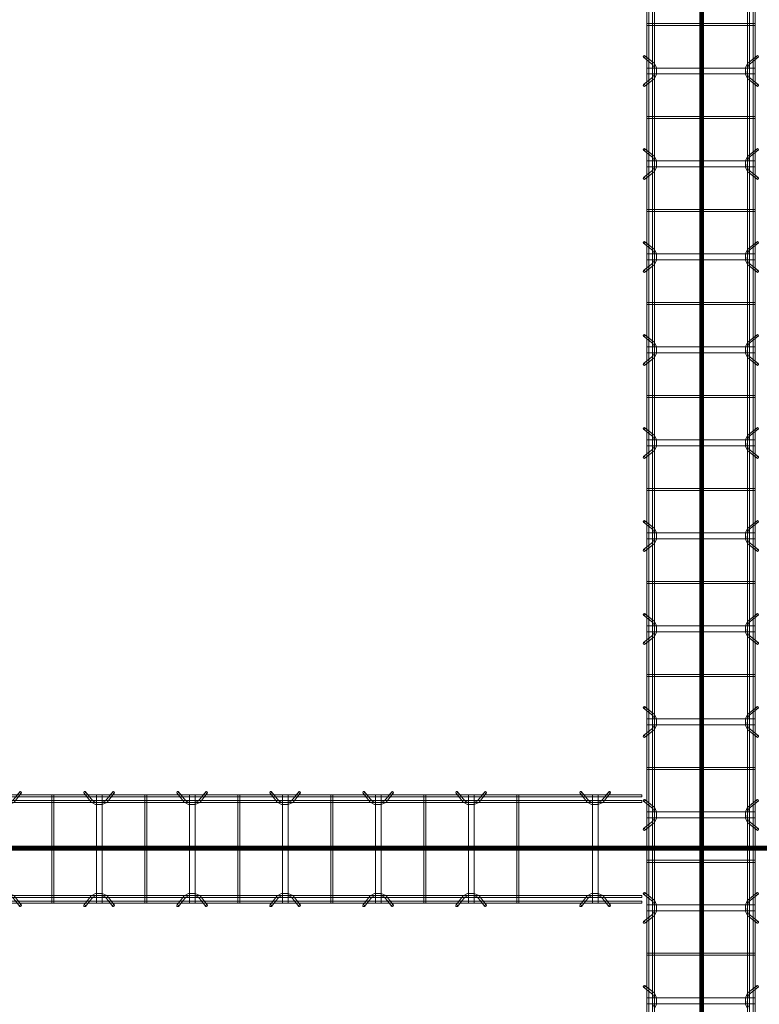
# Model space of a CAD drawing. Header units: inches. Extents: x -4136 to 1945, y -6639 to 12387.
# Tile 534 of 656: x -2425 to -2329, y 11827 to 11954. Entities that reach past the tile are written whole.
import ezdxf

# ---------------------------------------------------------------- set-up
doc = ezdxf.new("R2010")
doc.units = ezdxf.units.IN
doc.header["$MEASUREMENT"] = 0
doc.linetypes.add('Línea de rejilla', pattern=[0.875, 0.5, -0.125, 0.125, -0.125])
for name, color, linetype, lineweight in [('A-GENM', 7, 'Continuous', 9), ('S-BEAM', 7, 'Continuous', 9), ('S-GRID', 7, 'Continuous', 9)]:
    doc.layers.add(name, color=color, linetype=linetype, lineweight=lineweight)

# ---------------------------------------------------------------- blocks, each defined once
blk = doc.blocks.new('Dowel bar assembly - Dowel bar assembly-669756-SLAB ON GROUND JOINTS')
at = {"layer": 'S-BEAM', "color": 253, "true_color": 0xaaaaaa}
for p, q in [((2175, 1.98), (0, 1.98)), ((0, 1.72), (2175, 1.72)), ((1925.62, 1.99), (1925.62, -12.01)), ((1926.38, 1.99), (1925.62, 1.99)), ((1925.62, 1.99), (1926.38, 1.99)), ((1926.38, -12.01), (1926.38, 1.99)), ((1927.76, 2.39), (1926.81, 1.19)), ((1927.01, 1.03), (1927.96, 2.23)), ((1931.87, 1.99), (1931.87, -12.01)), ((1932.13, 1.99), (1931.87, 1.99)), ((1931.87, 1.99), (1932.13, 1.99)), ((1932.13, -12.01), (1932.13, 1.99)), ((1936.02, 2.23), (1936.97, 1.03)), ((1937.18, 1.19), (1936.23, 2.39)), ((1937.62, 1.99), (1937.62, -12.01)), ((1938.38, 1.99), (1937.62, 1.99)), ((1937.62, 1.99), (1938.38, 1.99)), ((1938.38, -12.01), (1938.38, 1.99)), ((1939.76, 2.39), (1938.81, 1.19)), ((1939.01, 1.03), (1939.96, 2.23)), ((1943.87, 1.99), (1943.87, -12.01)), ((1944.13, 1.99), (1943.87, 1.99)), ((1943.87, 1.99), (1944.13, 1.99)), ((1944.13, -12.01), (1944.13, 1.99)), ((1948.02, 2.23), (1948.97, 1.03)), ((1949.18, 1.19), (1948.23, 2.39)), ((1949.62, 1.99), (1949.62, -12.01)), ((1950.38, 1.99), (1949.62, 1.99)), ((1949.62, 1.99), (1950.38, 1.99)), ((1950.38, -12.01), (1950.38, 1.99)), ((1951.76, 2.39), (1950.81, 1.19)), ((1951.01, 1.03), (1951.96, 2.23)), ((1955.87, 1.99), (1955.87, -12.01)), ((1956.13, 1.99), (1955.87, 1.99)), ((1955.87, 1.99), (1956.13, 1.99)), ((1956.13, -12.01), (1956.13, 1.99)), ((1960.02, 2.23), (1960.97, 1.03)), ((1961.18, 1.19), (1960.23, 2.39)), ((1961.62, 1.99), (1961.62, -12.01)), ((1962.38, 1.99), (1961.62, 1.99)), ((1961.62, 1.99), (1962.38, 1.99)), ((1962.38, -12.01), (1962.38, 1.99)), ((1963.76, 2.39), (1962.81, 1.19)), ((1963.01, 1.03), (1963.96, 2.23)), ((1967.87, 1.99), (1967.87, -12.01)), ((1968.13, 1.99), (1967.87, 1.99)), ((1967.87, 1.99), (1968.13, 1.99)), ((1968.13, -12.01), (1968.13, 1.99)), ((1972.02, 2.23), (1972.97, 1.03)), ((1973.18, 1.19), (1972.23, 2.39)), ((1973.62, 1.99), (1973.62, -12.01)), ((1974.38, 1.99), (1973.62, 1.99)), ((1973.62, 1.99), (1974.38, 1.99)), ((1974.38, -12.01), (1974.38, 1.99)), ((1975.76, 2.39), (1974.81, 1.19)), ((1975.01, 1.03), (1975.96, 2.23)), ((1979.87, 1.99), (1979.87, -12.01)), ((1980.13, 1.99), (1979.87, 1.99)), ((1979.87, 1.99), (1980.13, 1.99)), ((1980.13, -12.01), (1980.13, 1.99)), ((1984.02, 2.23), (1984.97, 1.03)), ((1985.18, 1.19), (1984.23, 2.39)), ((1985.62, 1.99), (1985.62, -12.01)), ((1986.38, 1.99), (1985.62, 1.99)), ((1985.62, 1.99), (1986.38, 1.99)), ((1986.38, -12.01), (1986.38, 1.99)), ((1987.76, 2.39), (1986.81, 1.19)), ((1987.01, 1.03), (1987.96, 2.23)), ((1991.87, 1.99), (1991.87, -12.01)), ((1992.13, 1.99), (1991.87, 1.99)), ((1991.87, 1.99), (1992.13, 1.99)), ((1992.13, -12.01), (1992.13, 1.99)), ((1996.02, 2.23), (1996.97, 1.03)), ((1997.18, 1.19), (1996.23, 2.39)), ((1997.62, 1.99), (1997.62, -12.01)), ((1998.38, 1.99), (1997.62, 1.99)), ((1997.62, 1.99), (1998.38, 1.99)), ((1998.38, -12.01), (1998.38, 1.99)), ((1999.76, 2.39), (1998.81, 1.19)), ((1999.01, 1.03), (1999.96, 2.23)), ((2003.87, 1.99), (2003.87, -12.01)), ((2004.13, 1.99), (2003.87, 1.99)), ((2003.87, 1.99), (2004.13, 1.99)), ((2004.13, -12.01), (2004.13, 1.99)), ((2008.02, 2.23), (2008.97, 1.03)), ((2009.18, 1.19), (2008.23, 2.39)), ((2009.62, 1.99), (2009.62, -12.01)), ((2010.38, 1.99), (2009.62, 1.99)), ((2009.62, 1.99), (2010.38, 1.99)), ((2010.38, -12.01), (2010.38, 1.99)), ((2011.76, 2.39), (2010.81, 1.19)), ((2011.01, 1.03), (2011.96, 2.23)), ((2015.87, 1.99), (2015.87, -12.01)), ((2016.13, 1.99), (2015.87, 1.99)), ((2015.87, 1.99), (2016.13, 1.99)), ((2016.13, -12.01), (2016.13, 1.99)), ((2020.02, 2.23), (2020.97, 1.03)), ((2021.18, 1.19), (2020.23, 2.39)), ((2021.62, 1.99), (2021.62, -12.01)), ((2022.38, 1.99), (2021.62, 1.99)), ((2021.62, 1.99), (2022.38, 1.99)), ((2022.38, -12.01), (2022.38, 1.99)), ((2023.76, 2.39), (2022.81, 1.19)), ((2023.01, 1.03), (2023.96, 2.23)), ((2027.87, 1.99), (2027.87, -12.01)), ((2028.13, 1.99), (2027.87, 1.99)), ((2027.87, 1.99), (2028.13, 1.99)), ((2028.13, -12.01), (2028.13, 1.99)), ((2032.02, 2.23), (2032.97, 1.03)), ((2033.18, 1.19), (2032.23, 2.39)), ((2033.62, 1.99), (2033.62, -12.01)), ((2034.38, 1.99), (2033.62, 1.99)), ((2033.62, 1.99), (2034.38, 1.99)), ((2034.38, -12.01), (2034.38, 1.99)), ((2035.76, 2.39), (2034.81, 1.19)), ((2035.01, 1.03), (2035.96, 2.23)), ((2039.87, 1.99), (2039.87, -12.01)), ((2040.13, 1.99), (2039.87, 1.99)), ((2039.87, 1.99), (2040.13, 1.99)), ((2040.13, -12.01), (2040.13, 1.99)), ((2044.02, 2.23), (2044.97, 1.03)), ((2045.18, 1.19), (2044.23, 2.39)), ((2045.62, 1.99), (2045.62, -12.01)), ((2046.38, 1.99), (2045.62, 1.99)), ((2045.62, 1.99), (2046.38, 1.99)), ((2046.38, -12.01), (2046.38, 1.99)), ((2047.76, 2.39), (2046.81, 1.19)), ((2047.01, 1.03), (2047.96, 2.23)), ((2051.87, 1.99), (2051.87, -12.01)), ((2052.13, 1.99), (2051.87, 1.99)), ((2051.87, 1.99), (2052.13, 1.99)), ((2052.13, -12.01), (2052.13, 1.99)), ((2175, 1.25), (0, 1.25)), ((0, 0.99), (2175, 0.99)), ((2175, -11.01), (0, -11.01)), ((0, -11.27), (2175, -11.27)), ((1926.81, -11.21), (1927.76, -12.41)), ((1927.96, -12.25), (1927.01, -11.05)), ((1936.97, -11.05), (1936.02, -12.25)), ((1936.23, -12.41), (1937.18, -11.21)), ((1938.81, -11.21), (1939.76, -12.41)), ((1939.96, -12.25), (1939.01, -11.05)), ((1948.97, -11.05), (1948.02, -12.25)), ((1948.23, -12.41), (1949.18, -11.21)), ((1950.81, -11.21), (1951.76, -12.41)), ((1951.96, -12.25), (1951.01, -11.05)), ((1960.97, -11.05), (1960.02, -12.25)), ((1960.23, -12.41), (1961.18, -11.21)), ((1962.81, -11.21), (1963.76, -12.41)), ((1963.96, -12.25), (1963.01, -11.05)), ((1972.97, -11.05), (1972.02, -12.25)), ((1972.23, -12.41), (1973.18, -11.21)), ((1974.81, -11.21), (1975.76, -12.41)), ((1975.96, -12.25), (1975.01, -11.05)), ((1984.97, -11.05), (1984.02, -12.25)), ((1984.23, -12.41), (1985.18, -11.21)), ((1986.81, -11.21), (1987.76, -12.41)), ((1987.96, -12.25), (1987.01, -11.05)), ((1996.97, -11.05), (1996.02, -12.25)), ((1996.23, -12.41), (1997.18, -11.21)), ((1998.81, -11.21), (1999.76, -12.41)), ((1999.96, -12.25), (1999.01, -11.05)), ((2008.97, -11.05), (2008.02, -12.25)), ((2008.23, -12.41), (2009.18, -11.21)), ((2010.81, -11.21), (2011.76, -12.41)), ((2011.96, -12.25), (2011.01, -11.05)), ((2020.97, -11.05), (2020.02, -12.25)), ((2020.23, -12.41), (2021.18, -11.21)), ((2022.81, -11.21), (2023.76, -12.41)), ((2023.96, -12.25), (2023.01, -11.05)), ((2032.97, -11.05), (2032.02, -12.25)), ((2032.23, -12.41), (2033.18, -11.21)), ((2034.81, -11.21), (2035.76, -12.41)), ((2035.96, -12.25), (2035.01, -11.05)), ((2044.97, -11.05), (2044.02, -12.25)), ((2044.23, -12.41), (2045.18, -11.21)), ((2046.81, -11.21), (2047.76, -12.41)), ((2047.96, -12.25), (2047.01, -11.05)), ((2175, -11.74), (0, -11.74)), ((0, -12), (2175, -12)), ((1926.38, -12.01), (1925.62, -12.01)), ((1925.62, -12.01), (1926.38, -12.01)), ((1932.13, -12.01), (1931.87, -12.01)), ((1931.87, -12.01), (1932.13, -12.01)), ((1938.38, -12.01), (1937.62, -12.01)), ((1937.62, -12.01), (1938.38, -12.01)), ((1944.13, -12.01), (1943.87, -12.01)), ((1943.87, -12.01), (1944.13, -12.01)), ((1950.38, -12.01), (1949.62, -12.01)), ((1949.62, -12.01), (1950.38, -12.01)), ((1956.13, -12.01), (1955.87, -12.01)), ((1955.87, -12.01), (1956.13, -12.01)), ((1962.38, -12.01), (1961.62, -12.01)), ((1961.62, -12.01), (1962.38, -12.01)), ((1968.13, -12.01), (1967.87, -12.01)), ((1967.87, -12.01), (1968.13, -12.01)), ((1974.38, -12.01), (1973.62, -12.01)), ((1973.62, -12.01), (1974.38, -12.01)), ((1980.13, -12.01), (1979.87, -12.01)), ((1979.87, -12.01), (1980.13, -12.01)), ((1986.38, -12.01), (1985.62, -12.01)), ((1985.62, -12.01), (1986.38, -12.01)), ((1992.13, -12.01), (1991.87, -12.01)), ((1991.87, -12.01), (1992.13, -12.01)), ((1998.38, -12.01), (1997.62, -12.01)), ((1997.62, -12.01), (1998.38, -12.01)), ((2004.13, -12.01), (2003.87, -12.01)), ((2003.87, -12.01), (2004.13, -12.01)), ((2010.38, -12.01), (2009.62, -12.01)), ((2009.62, -12.01), (2010.38, -12.01)), ((2016.13, -12.01), (2015.87, -12.01)), ((2015.87, -12.01), (2016.13, -12.01)), ((2022.38, -12.01), (2021.62, -12.01)), ((2021.62, -12.01), (2022.38, -12.01)), ((2028.13, -12.01), (2027.87, -12.01)), ((2027.87, -12.01), (2028.13, -12.01)), ((2034.38, -12.01), (2033.62, -12.01)), ((2033.62, -12.01), (2034.38, -12.01)), ((2040.13, -12.01), (2039.87, -12.01)), ((2039.87, -12.01), (2040.13, -12.01)), ((2046.38, -12.01), (2045.62, -12.01)), ((2045.62, -12.01), (2046.38, -12.01)), ((2052.13, -12.01), (2051.87, -12.01)), ((2051.87, -12.01), (2052.13, -12.01))]:
    blk.add_line(p, q, dxfattribs=at)
at = {"layer": 'S-BEAM', "color": 253, "true_color": 0xaaaaaa, "flags": 128}
for points in [[(1924.97, 1.03), (1925.53, 0.73), (1926.39, 0.72), (1926.97, 0.99), (1927.01, 1.03)], [(1925.18, 1.19), (1925.62, 0.97), (1926.38, 0.98), (1926.81, 1.19)], [(1936.97, 1.03), (1937.53, 0.73), (1938.39, 0.72), (1938.97, 0.99), (1939.01, 1.03)], [(1937.18, 1.19), (1937.62, 0.97), (1938.38, 0.98), (1938.81, 1.19)], [(1948.97, 1.03), (1949.53, 0.73), (1950.39, 0.72), (1950.97, 0.99), (1951.01, 1.03)], [(1949.18, 1.19), (1949.62, 0.97), (1950.38, 0.98), (1950.81, 1.19)], [(1960.97, 1.03), (1961.53, 0.73), (1962.39, 0.72), (1962.97, 0.99), (1963.01, 1.03)], [(1961.18, 1.19), (1961.62, 0.97), (1962.38, 0.98), (1962.81, 1.19)], [(1972.97, 1.03), (1973.53, 0.73), (1974.39, 0.72), (1974.97, 0.99), (1975.01, 1.03)], [(1973.18, 1.19), (1973.62, 0.97), (1974.38, 0.98), (1974.81, 1.19)], [(1984.97, 1.03), (1985.53, 0.73), (1986.39, 0.72), (1986.97, 0.99), (1987.01, 1.03)], [(1985.18, 1.19), (1985.62, 0.97), (1986.38, 0.98), (1986.81, 1.19)], [(1996.97, 1.03), (1997.53, 0.73), (1998.39, 0.72), (1998.97, 0.99), (1999.01, 1.03)], [(1997.18, 1.19), (1997.62, 0.97), (1998.38, 0.98), (1998.81, 1.19)], [(2008.97, 1.03), (2009.53, 0.73), (2010.39, 0.72), (2010.97, 0.99), (2011.01, 1.03)], [(2009.18, 1.19), (2009.62, 0.97), (2010.38, 0.98), (2010.81, 1.19)], [(2020.97, 1.03), (2021.53, 0.73), (2022.39, 0.72), (2022.97, 0.99), (2023.01, 1.03)], [(2021.18, 1.19), (2021.62, 0.97), (2022.38, 0.98), (2022.81, 1.19)], [(2032.97, 1.03), (2033.53, 0.73), (2034.39, 0.72), (2034.97, 0.99), (2035.01, 1.03)], [(2033.18, 1.19), (2033.62, 0.97), (2034.38, 0.98), (2034.81, 1.19)], [(2044.97, 1.03), (2045.53, 0.73), (2046.39, 0.72), (2046.97, 0.99), (2047.01, 1.03)], [(2045.18, 1.19), (2045.62, 0.97), (2046.38, 0.98), (2046.81, 1.19)], [(1924.97, -11.05), (1925.53, -10.75), (1926.39, -10.74), (1926.97, -11.01), (1927.01, -11.05)], [(1925.18, -11.21), (1925.62, -10.99), (1926.38, -11), (1926.81, -11.21)], [(1936.97, -11.05), (1937.53, -10.75), (1938.39, -10.74), (1938.97, -11.01), (1939.01, -11.05)], [(1937.18, -11.21), (1937.62, -10.99), (1938.38, -11), (1938.81, -11.21)], [(1948.97, -11.05), (1949.53, -10.75), (1950.39, -10.74), (1950.97, -11.01), (1951.01, -11.05)], [(1949.18, -11.21), (1949.62, -10.99), (1950.38, -11), (1950.81, -11.21)], [(1960.97, -11.05), (1961.53, -10.75), (1962.39, -10.74), (1962.97, -11.01), (1963.01, -11.05)], [(1961.18, -11.21), (1961.62, -10.99), (1962.38, -11), (1962.81, -11.21)], [(1972.97, -11.05), (1973.53, -10.75), (1974.39, -10.74), (1974.97, -11.01), (1975.01, -11.05)], [(1973.18, -11.21), (1973.62, -10.99), (1974.38, -11), (1974.81, -11.21)], [(1984.97, -11.05), (1985.53, -10.75), (1986.39, -10.74), (1986.97, -11.01), (1987.01, -11.05)], [(1985.18, -11.21), (1985.62, -10.99), (1986.38, -11), (1986.81, -11.21)], [(1996.97, -11.05), (1997.53, -10.75), (1998.39, -10.74), (1998.97, -11.01), (1999.01, -11.05)], [(1997.18, -11.21), (1997.62, -10.99), (1998.38, -11), (1998.81, -11.21)], [(2008.97, -11.05), (2009.53, -10.75), (2010.39, -10.74), (2010.97, -11.01), (2011.01, -11.05)], [(2009.18, -11.21), (2009.62, -10.99), (2010.38, -11), (2010.81, -11.21)], [(2020.97, -11.05), (2021.53, -10.75), (2022.39, -10.74), (2022.97, -11.01), (2023.01, -11.05)], [(2021.18, -11.21), (2021.62, -10.99), (2022.38, -11), (2022.81, -11.21)], [(2032.97, -11.05), (2033.53, -10.75), (2034.39, -10.74), (2034.97, -11.01), (2035.01, -11.05)], [(2033.18, -11.21), (2033.62, -10.99), (2034.38, -11), (2034.81, -11.21)], [(2044.97, -11.05), (2045.53, -10.75), (2046.39, -10.74), (2046.97, -11.01), (2047.01, -11.05)], [(2045.18, -11.21), (2045.62, -10.99), (2046.38, -11), (2046.81, -11.21)]]:
    blk.add_lwpolyline(points, dxfattribs=at)
at = {"layer": 'S-BEAM', "color": 253, "true_color": 0xaaaaaa}
for centre, major_axis, start_param, end_param in [((1927.86, 2.31), (-0.101, 0.08), 3.715513, 6.857105), ((1927.86, 2.31), (-0.101, 0.08), 0.57392, 3.715513), ((1936.12, 2.31), (0.101, 0.08), 5.709265, 8.850858), ((1936.12, 2.31), (0.101, 0.08), 2.567673, 5.709265), ((1939.86, 2.31), (-0.101, 0.08), 3.715513, 6.857105), ((1939.86, 2.31), (-0.101, 0.08), 0.57392, 3.715513), ((1948.12, 2.31), (0.101, 0.08), 5.709265, 8.850858), ((1948.12, 2.31), (0.101, 0.08), 2.567673, 5.709265), ((1951.86, 2.31), (-0.101, 0.08), 3.715513, 6.857105), ((1951.86, 2.31), (-0.101, 0.08), 0.57392, 3.715513), ((1960.12, 2.31), (0.101, 0.08), 5.709265, 8.850858), ((1960.12, 2.31), (0.101, 0.08), 2.567673, 5.709265), ((1963.86, 2.31), (-0.101, 0.08), 3.715513, 6.857105), ((1963.86, 2.31), (-0.101, 0.08), 0.57392, 3.715513), ((1972.12, 2.31), (0.101, 0.08), 5.709265, 8.850858), ((1972.12, 2.31), (0.101, 0.08), 2.567673, 5.709265), ((1975.86, 2.31), (-0.101, 0.08), 3.715513, 6.857105), ((1975.86, 2.31), (-0.101, 0.08), 0.57392, 3.715513), ((1984.12, 2.31), (0.101, 0.08), 5.709265, 8.850858), ((1984.12, 2.31), (0.101, 0.08), 2.567673, 5.709265), ((1987.86, 2.31), (-0.101, 0.08), 3.715513, 6.857105), ((1987.86, 2.31), (-0.101, 0.08), 0.57392, 3.715513), ((1996.12, 2.31), (0.101, 0.08), 5.709265, 8.850858), ((1996.12, 2.31), (0.101, 0.08), 2.567673, 5.709265), ((1999.86, 2.31), (-0.101, 0.08), 3.715513, 6.857105), ((1999.86, 2.31), (-0.101, 0.08), 0.57392, 3.715513), ((2008.12, 2.31), (0.101, 0.08), 5.709265, 8.850858), ((2008.12, 2.31), (0.101, 0.08), 2.567673, 5.709265), ((2011.86, 2.31), (-0.101, 0.08), 3.715513, 6.857105), ((2011.86, 2.31), (-0.101, 0.08), 0.57392, 3.715513), ((2020.12, 2.31), (0.101, 0.08), 5.709265, 8.850858), ((2020.12, 2.31), (0.101, 0.08), 2.567673, 5.709265), ((2023.86, 2.31), (-0.101, 0.08), 3.715513, 6.857105), ((2023.86, 2.31), (-0.101, 0.08), 0.57392, 3.715513), ((2032.12, 2.31), (0.101, 0.08), 5.709265, 8.850858), ((2032.12, 2.31), (0.101, 0.08), 2.567673, 5.709265), ((2035.86, 2.31), (-0.101, 0.08), 3.715513, 6.857105), ((2035.86, 2.31), (-0.101, 0.08), 0.57392, 3.715513), ((2044.12, 2.31), (0.101, 0.08), 5.709265, 8.850858), ((2044.12, 2.31), (0.101, 0.08), 2.567673, 5.709265), ((2047.86, 2.31), (-0.101, 0.08), 3.715513, 6.857105), ((2047.86, 2.31), (-0.101, 0.08), 0.57392, 3.715513), ((1927.86, -12.33), (0.101, 0.08), 5.709265, 8.850858), ((1927.86, -12.33), (0.101, 0.08), 2.567673, 5.709265), ((1936.12, -12.33), (-0.101, 0.08), 3.715513, 6.857105), ((1936.12, -12.33), (-0.101, 0.08), 0.57392, 3.715513), ((1939.86, -12.33), (0.101, 0.08), 5.709265, 8.850858), ((1939.86, -12.33), (0.101, 0.08), 2.567673, 5.709265), ((1948.12, -12.33), (-0.101, 0.08), 3.715513, 6.857105), ((1948.12, -12.33), (-0.101, 0.08), 0.57392, 3.715513), ((1951.86, -12.33), (0.101, 0.08), 5.709265, 8.850858), ((1951.86, -12.33), (0.101, 0.08), 2.567673, 5.709265), ((1960.12, -12.33), (-0.101, 0.08), 3.715513, 6.857105), ((1960.12, -12.33), (-0.101, 0.08), 0.57392, 3.715513), ((1963.86, -12.33), (0.101, 0.08), 5.709265, 8.850858), ((1963.86, -12.33), (0.101, 0.08), 2.567673, 5.709265), ((1972.12, -12.33), (-0.101, 0.08), 3.715513, 6.857105), ((1972.12, -12.33), (-0.101, 0.08), 0.57392, 3.715513), ((1975.86, -12.33), (0.101, 0.08), 5.709265, 8.850858), ((1975.86, -12.33), (0.101, 0.08), 2.567673, 5.709265), ((1984.12, -12.33), (-0.101, 0.08), 3.715513, 6.857105), ((1984.12, -12.33), (-0.101, 0.08), 0.57392, 3.715513), ((1987.86, -12.33), (0.101, 0.08), 5.709265, 8.850858), ((1987.86, -12.33), (0.101, 0.08), 2.567673, 5.709265), ((1996.12, -12.33), (-0.101, 0.08), 3.715513, 6.857105), ((1996.12, -12.33), (-0.101, 0.08), 0.57392, 3.715513), ((1999.86, -12.33), (0.101, 0.08), 5.709265, 8.850858), ((1999.86, -12.33), (0.101, 0.08), 2.567673, 5.709265), ((2008.12, -12.33), (-0.101, 0.08), 3.715513, 6.857105), ((2008.12, -12.33), (-0.101, 0.08), 0.57392, 3.715513), ((2011.86, -12.33), (0.101, 0.08), 5.709265, 8.850858), ((2011.86, -12.33), (0.101, 0.08), 2.567673, 5.709265), ((2020.12, -12.33), (-0.101, 0.08), 3.715513, 6.857105), ((2020.12, -12.33), (-0.101, 0.08), 0.57392, 3.715513), ((2023.86, -12.33), (0.101, 0.08), 5.709265, 8.850858), ((2023.86, -12.33), (0.101, 0.08), 2.567673, 5.709265), ((2032.12, -12.33), (-0.101, 0.08), 3.715513, 6.857105), ((2032.12, -12.33), (-0.101, 0.08), 0.57392, 3.715513), ((2035.86, -12.33), (0.101, 0.08), 5.709265, 8.850858), ((2035.86, -12.33), (0.101, 0.08), 2.567673, 5.709265), ((2044.12, -12.33), (-0.101, 0.08), 3.715513, 6.857105), ((2044.12, -12.33), (-0.101, 0.08), 0.57392, 3.715513), ((2047.86, -12.33), (0.101, 0.08), 5.709265, 8.850858), ((2047.86, -12.33), (0.101, 0.08), 2.567673, 5.709265)]:
    blk.add_ellipse(centre, major_axis=major_axis, ratio=0.816528, start_param=start_param, end_param=end_param, dxfattribs=at)
blk = doc.blocks.new('Dowel bar assembly - Dowel bar assembly-672828-SLAB ON GROUND JOINTS')
at = {"layer": 'S-BEAM', "color": 253, "true_color": 0xaaaaaa}
for p, q in [((136, 1.98), (0, 1.98)), ((0, 1.98), (0, 1.72)), ((0, 1.72), (0, 1.98)), ((0, 1.72), (136, 1.72)), ((4.02, 2.23), (4.97, 1.03)), ((5.18, 1.19), (4.23, 2.39)), ((5.63, 1.99), (5.63, -12.01)), ((6.38, 1.99), (5.63, 1.99)), ((5.63, 1.99), (6.38, 1.99)), ((6.38, -12.01), (6.38, 1.99)), ((7.76, 2.39), (6.81, 1.19)), ((7.01, 1.03), (7.96, 2.23)), ((11.87, 1.99), (11.87, -12.01)), ((12.13, 1.99), (11.87, 1.99)), ((11.87, 1.99), (12.13, 1.99)), ((12.13, -12.01), (12.13, 1.99)), ((16.02, 2.23), (16.97, 1.03)), ((17.18, 1.19), (16.23, 2.39)), ((17.63, 1.99), (17.63, -12.01)), ((18.38, 1.99), (17.63, 1.99)), ((17.63, 1.99), (18.38, 1.99)), ((18.38, -12.01), (18.38, 1.99)), ((19.76, 2.39), (18.81, 1.19)), ((19.01, 1.03), (19.96, 2.23)), ((23.87, 1.99), (23.87, -12.01)), ((24.13, 1.99), (23.87, 1.99)), ((23.87, 1.99), (24.13, 1.99)), ((24.13, -12.01), (24.13, 1.99)), ((28.02, 2.23), (28.97, 1.03)), ((29.18, 1.19), (28.23, 2.39)), ((29.63, 1.99), (29.63, -12.01)), ((30.38, 1.99), (29.63, 1.99)), ((29.63, 1.99), (30.38, 1.99)), ((30.38, -12.01), (30.38, 1.99)), ((31.76, 2.39), (30.81, 1.19)), ((31.01, 1.03), (31.96, 2.23)), ((35.87, 1.99), (35.87, -12.01)), ((36.13, 1.99), (35.87, 1.99)), ((35.87, 1.99), (36.13, 1.99)), ((36.13, -12.01), (36.13, 1.99)), ((40.02, 2.23), (40.97, 1.03)), ((41.18, 1.19), (40.23, 2.39)), ((41.63, 1.99), (41.63, -12.01)), ((42.38, 1.99), (41.63, 1.99)), ((41.63, 1.99), (42.38, 1.99)), ((42.38, -12.01), (42.38, 1.99)), ((43.76, 2.39), (42.81, 1.19)), ((43.01, 1.03), (43.96, 2.23)), ((47.87, 1.99), (47.87, -12.01)), ((48.13, 1.99), (47.87, 1.99)), ((47.87, 1.99), (48.13, 1.99)), ((48.13, -12.01), (48.13, 1.99)), ((52.02, 2.23), (52.97, 1.03)), ((53.18, 1.19), (52.23, 2.39)), ((53.63, 1.99), (53.63, -12.01)), ((54.38, 1.99), (53.63, 1.99)), ((53.63, 1.99), (54.38, 1.99)), ((54.38, -12.01), (54.38, 1.99)), ((55.76, 2.39), (54.81, 1.19)), ((55.01, 1.03), (55.96, 2.23)), ((59.87, 1.99), (59.87, -12.01)), ((60.13, 1.99), (59.87, 1.99)), ((59.87, 1.99), (60.13, 1.99)), ((60.13, -12.01), (60.13, 1.99)), ((64.02, 2.23), (64.97, 1.03)), ((65.18, 1.19), (64.23, 2.39)), ((65.63, 1.99), (65.63, -12.01)), ((66.38, 1.99), (65.63, 1.99)), ((65.63, 1.99), (66.38, 1.99)), ((66.38, -12.01), (66.38, 1.99)), ((67.76, 2.39), (66.81, 1.19)), ((67.01, 1.03), (67.96, 2.23)), ((71.87, 1.99), (71.87, -12.01)), ((72.13, 1.99), (71.87, 1.99)), ((71.87, 1.99), (72.13, 1.99)), ((72.13, -12.01), (72.13, 1.99)), ((76.02, 2.23), (76.97, 1.03)), ((77.18, 1.19), (76.23, 2.39)), ((77.63, 1.99), (77.63, -12.01)), ((78.38, 1.99), (77.63, 1.99)), ((77.63, 1.99), (78.38, 1.99)), ((78.38, -12.01), (78.38, 1.99)), ((79.76, 2.39), (78.81, 1.19)), ((79.01, 1.03), (79.96, 2.23)), ((83.87, 1.99), (83.87, -12.01)), ((84.13, 1.99), (83.87, 1.99)), ((83.87, 1.99), (84.13, 1.99)), ((84.13, -12.01), (84.13, 1.99)), ((88.02, 2.23), (88.97, 1.03)), ((89.18, 1.19), (88.23, 2.39)), ((89.63, 1.99), (89.63, -12.01)), ((90.38, 1.99), (89.63, 1.99)), ((89.63, 1.99), (90.38, 1.99)), ((90.38, -12.01), (90.38, 1.99)), ((91.76, 2.39), (90.81, 1.19)), ((91.01, 1.03), (91.96, 2.23)), ((95.87, 1.99), (95.87, -12.01)), ((96.13, 1.99), (95.87, 1.99)), ((95.87, 1.99), (96.13, 1.99)), ((96.13, -12.01), (96.13, 1.99)), ((100.02, 2.23), (100.97, 1.03)), ((101.18, 1.19), (100.23, 2.39)), ((101.63, 1.99), (101.63, -12.01)), ((102.38, 1.99), (101.63, 1.99)), ((101.63, 1.99), (102.38, 1.99)), ((102.38, -12.01), (102.38, 1.99)), ((103.76, 2.39), (102.81, 1.19)), ((103.01, 1.03), (103.96, 2.23)), ((107.87, 1.99), (107.87, -12.01)), ((108.13, 1.99), (107.87, 1.99)), ((107.87, 1.99), (108.13, 1.99)), ((108.13, -12.01), (108.13, 1.99)), ((112.02, 2.23), (112.97, 1.03)), ((113.18, 1.19), (112.23, 2.39)), ((113.63, 1.99), (113.63, -12.01)), ((114.38, 1.99), (113.63, 1.99)), ((113.63, 1.99), (114.38, 1.99)), ((114.38, -12.01), (114.38, 1.99)), ((115.76, 2.39), (114.81, 1.19)), ((115.01, 1.03), (115.96, 2.23)), ((119.87, 1.99), (119.87, -12.01)), ((120.13, 1.99), (119.87, 1.99)), ((119.87, 1.99), (120.13, 1.99)), ((120.13, -12.01), (120.13, 1.99)), ((128.02, 2.23), (128.97, 1.03)), ((129.18, 1.19), (128.23, 2.39)), ((129.63, 1.99), (129.63, -12.01)), ((130.38, 1.99), (129.63, 1.99)), ((129.63, 1.99), (130.38, 1.99)), ((130.38, -12.01), (130.38, 1.99)), ((131.76, 2.39), (130.81, 1.19)), ((131.01, 1.03), (131.96, 2.23)), ((136, 1.98), (136, 1.72)), ((136, 1.72), (136, 1.98)), ((136, 1.25), (0, 1.25)), ((0, 0.99), (0, 1.25)), ((0, 1.25), (0, 0.99)), ((0, 0.99), (136, 0.99)), ((136, 0.99), (136, 1.25)), ((136, 1.25), (136, 0.99)), ((136, -11.01), (0, -11.01)), ((0, -11.27), (0, -11.01)), ((0, -11.01), (0, -11.27)), ((0, -11.27), (136, -11.27)), ((4.97, -11.05), (4.02, -12.25)), ((4.23, -12.41), (5.18, -11.21)), ((6.81, -11.21), (7.76, -12.41)), ((7.96, -12.25), (7.01, -11.05)), ((16.97, -11.05), (16.02, -12.25)), ((16.23, -12.41), (17.18, -11.21)), ((18.81, -11.21), (19.76, -12.41)), ((19.96, -12.25), (19.01, -11.05)), ((28.97, -11.05), (28.02, -12.25)), ((28.23, -12.41), (29.18, -11.21)), ((30.81, -11.21), (31.76, -12.41)), ((31.96, -12.25), (31.01, -11.05)), ((40.97, -11.05), (40.02, -12.25)), ((40.23, -12.41), (41.18, -11.21)), ((42.81, -11.21), (43.76, -12.41)), ((43.96, -12.25), (43.01, -11.05)), ((52.97, -11.05), (52.02, -12.25)), ((52.23, -12.41), (53.18, -11.21)), ((54.81, -11.21), (55.76, -12.41)), ((55.96, -12.25), (55.01, -11.05)), ((64.97, -11.05), (64.02, -12.25)), ((64.23, -12.41), (65.18, -11.21)), ((66.81, -11.21), (67.76, -12.41)), ((67.96, -12.25), (67.01, -11.05)), ((76.97, -11.05), (76.02, -12.25)), ((76.23, -12.41), (77.18, -11.21)), ((78.81, -11.21), (79.76, -12.41)), ((79.96, -12.25), (79.01, -11.05)), ((88.97, -11.05), (88.02, -12.25)), ((88.23, -12.41), (89.18, -11.21)), ((90.81, -11.21), (91.76, -12.41)), ((91.96, -12.25), (91.01, -11.05)), ((100.97, -11.05), (100.02, -12.25)), ((100.23, -12.41), (101.18, -11.21)), ((102.81, -11.21), (103.76, -12.41)), ((103.96, -12.25), (103.01, -11.05)), ((112.97, -11.05), (112.02, -12.25)), ((112.23, -12.41), (113.18, -11.21)), ((114.81, -11.21), (115.76, -12.41)), ((115.96, -12.25), (115.01, -11.05)), ((128.97, -11.05), (128.02, -12.25)), ((128.23, -12.41), (129.18, -11.21)), ((130.81, -11.21), (131.76, -12.41)), ((131.96, -12.25), (131.01, -11.05)), ((136, -11.27), (136, -11.01)), ((136, -11.01), (136, -11.27)), ((136, -11.74), (0, -11.74)), ((0, -12), (0, -11.74)), ((0, -11.74), (0, -12)), ((0, -12), (136, -12)), ((6.38, -12.01), (5.63, -12.01)), ((5.63, -12.01), (6.38, -12.01)), ((12.13, -12.01), (11.87, -12.01)), ((11.87, -12.01), (12.13, -12.01)), ((18.38, -12.01), (17.63, -12.01)), ((17.63, -12.01), (18.38, -12.01)), ((24.13, -12.01), (23.87, -12.01)), ((23.87, -12.01), (24.13, -12.01)), ((30.38, -12.01), (29.63, -12.01)), ((29.63, -12.01), (30.38, -12.01)), ((36.13, -12.01), (35.87, -12.01)), ((35.87, -12.01), (36.13, -12.01)), ((42.38, -12.01), (41.63, -12.01)), ((41.63, -12.01), (42.38, -12.01)), ((48.13, -12.01), (47.87, -12.01)), ((47.87, -12.01), (48.13, -12.01)), ((54.38, -12.01), (53.63, -12.01)), ((53.63, -12.01), (54.38, -12.01)), ((60.13, -12.01), (59.87, -12.01)), ((59.87, -12.01), (60.13, -12.01)), ((66.38, -12.01), (65.63, -12.01)), ((65.63, -12.01), (66.38, -12.01)), ((72.13, -12.01), (71.87, -12.01)), ((71.87, -12.01), (72.13, -12.01)), ((78.38, -12.01), (77.63, -12.01)), ((77.63, -12.01), (78.38, -12.01)), ((84.13, -12.01), (83.87, -12.01)), ((83.87, -12.01), (84.13, -12.01)), ((90.38, -12.01), (89.63, -12.01)), ((89.63, -12.01), (90.38, -12.01)), ((96.13, -12.01), (95.87, -12.01)), ((95.87, -12.01), (96.13, -12.01)), ((102.38, -12.01), (101.63, -12.01)), ((101.63, -12.01), (102.38, -12.01)), ((108.13, -12.01), (107.87, -12.01)), ((107.87, -12.01), (108.13, -12.01)), ((114.38, -12.01), (113.63, -12.01)), ((113.63, -12.01), (114.38, -12.01)), ((120.13, -12.01), (119.87, -12.01)), ((119.87, -12.01), (120.13, -12.01)), ((130.38, -12.01), (129.63, -12.01)), ((129.63, -12.01), (130.38, -12.01)), ((136, -12), (136, -11.74)), ((136, -11.74), (136, -12))]:
    blk.add_line(p, q, dxfattribs=at)
at = {"layer": 'S-BEAM', "color": 253, "true_color": 0xaaaaaa, "flags": 128}
for points in [[(4.97, 1.03), (5.53, 0.73), (6.39, 0.72), (6.97, 0.99), (7.01, 1.03)], [(5.18, 1.19), (5.62, 0.97), (6.38, 0.98), (6.81, 1.19)], [(16.97, 1.03), (17.53, 0.73), (18.39, 0.72), (18.97, 0.99), (19.01, 1.03)], [(17.18, 1.19), (17.62, 0.97), (18.38, 0.98), (18.81, 1.19)], [(28.97, 1.03), (29.53, 0.73), (30.39, 0.72), (30.97, 0.99), (31.01, 1.03)], [(29.18, 1.19), (29.62, 0.97), (30.38, 0.98), (30.81, 1.19)], [(40.97, 1.03), (41.53, 0.73), (42.39, 0.72), (42.97, 0.99), (43.01, 1.03)], [(41.18, 1.19), (41.62, 0.97), (42.38, 0.98), (42.81, 1.19)], [(52.97, 1.03), (53.53, 0.73), (54.39, 0.72), (54.97, 0.99), (55.01, 1.03)], [(53.18, 1.19), (53.62, 0.97), (54.38, 0.98), (54.81, 1.19)], [(64.97, 1.03), (65.53, 0.73), (66.39, 0.72), (66.97, 0.99), (67.01, 1.03)], [(65.18, 1.19), (65.62, 0.97), (66.38, 0.98), (66.81, 1.19)], [(76.97, 1.03), (77.53, 0.73), (78.39, 0.72), (78.97, 0.99), (79.01, 1.03)], [(77.18, 1.19), (77.62, 0.97), (78.38, 0.98), (78.81, 1.19)], [(88.97, 1.03), (89.53, 0.73), (90.39, 0.72), (90.97, 0.99), (91.01, 1.03)], [(89.18, 1.19), (89.62, 0.97), (90.38, 0.98), (90.81, 1.19)], [(100.97, 1.03), (101.53, 0.73), (102.39, 0.72), (102.97, 0.99), (103.01, 1.03)], [(101.18, 1.19), (101.62, 0.97), (102.38, 0.98), (102.81, 1.19)], [(112.97, 1.03), (113.53, 0.73), (114.39, 0.72), (114.97, 0.99), (115.01, 1.03)], [(113.18, 1.19), (113.62, 0.97), (114.38, 0.98), (114.81, 1.19)], [(128.97, 1.03), (129.53, 0.73), (130.39, 0.72), (130.97, 0.99), (131.01, 1.03)], [(129.18, 1.19), (129.62, 0.97), (130.38, 0.98), (130.81, 1.19)], [(4.97, -11.05), (5.53, -10.75), (6.39, -10.74), (6.97, -11.01), (7.01, -11.05)], [(5.18, -11.21), (5.62, -10.99), (6.38, -11), (6.81, -11.21)], [(16.97, -11.05), (17.53, -10.75), (18.39, -10.74), (18.97, -11.01), (19.01, -11.05)], [(17.18, -11.21), (17.62, -10.99), (18.38, -11), (18.81, -11.21)], [(28.97, -11.05), (29.53, -10.75), (30.39, -10.74), (30.97, -11.01), (31.01, -11.05)], [(29.18, -11.21), (29.62, -10.99), (30.38, -11), (30.81, -11.21)], [(40.97, -11.05), (41.53, -10.75), (42.39, -10.74), (42.97, -11.01), (43.01, -11.05)], [(41.18, -11.21), (41.62, -10.99), (42.38, -11), (42.81, -11.21)], [(52.97, -11.05), (53.53, -10.75), (54.39, -10.74), (54.97, -11.01), (55.01, -11.05)], [(53.18, -11.21), (53.62, -10.99), (54.38, -11), (54.81, -11.21)], [(64.97, -11.05), (65.53, -10.75), (66.39, -10.74), (66.97, -11.01), (67.01, -11.05)], [(65.18, -11.21), (65.62, -10.99), (66.38, -11), (66.81, -11.21)], [(76.97, -11.05), (77.53, -10.75), (78.39, -10.74), (78.97, -11.01), (79.01, -11.05)], [(77.18, -11.21), (77.62, -10.99), (78.38, -11), (78.81, -11.21)], [(88.97, -11.05), (89.53, -10.75), (90.39, -10.74), (90.97, -11.01), (91.01, -11.05)], [(89.18, -11.21), (89.62, -10.99), (90.38, -11), (90.81, -11.21)], [(100.97, -11.05), (101.53, -10.75), (102.39, -10.74), (102.97, -11.01), (103.01, -11.05)], [(101.18, -11.21), (101.62, -10.99), (102.38, -11), (102.81, -11.21)], [(112.97, -11.05), (113.53, -10.75), (114.39, -10.74), (114.97, -11.01), (115.01, -11.05)], [(113.18, -11.21), (113.62, -10.99), (114.38, -11), (114.81, -11.21)], [(128.97, -11.05), (129.53, -10.75), (130.39, -10.74), (130.97, -11.01), (131.01, -11.05)], [(129.18, -11.21), (129.62, -10.99), (130.38, -11), (130.81, -11.21)]]:
    blk.add_lwpolyline(points, dxfattribs=at)
at = {"layer": 'S-BEAM', "color": 253, "true_color": 0xaaaaaa}
for centre, major_axis, start_param, end_param in [((4.12, 2.31), (0.101, 0.08), 5.709265, 8.850858), ((4.12, 2.31), (0.101, 0.08), 2.567673, 5.709265), ((7.86, 2.31), (-0.101, 0.08), 3.715513, 6.857105), ((7.86, 2.31), (-0.101, 0.08), 0.57392, 3.715513), ((16.12, 2.31), (0.101, 0.08), 5.709265, 8.850858), ((16.12, 2.31), (0.101, 0.08), 2.567673, 5.709265), ((19.86, 2.31), (-0.101, 0.08), 3.715513, 6.857105), ((19.86, 2.31), (-0.101, 0.08), 0.57392, 3.715513), ((28.12, 2.31), (0.101, 0.08), 5.709265, 8.850858), ((28.12, 2.31), (0.101, 0.08), 2.567673, 5.709265), ((31.86, 2.31), (-0.101, 0.08), 3.715513, 6.857105), ((31.86, 2.31), (-0.101, 0.08), 0.57392, 3.715513), ((40.12, 2.31), (0.101, 0.08), 5.709265, 8.850858), ((40.12, 2.31), (0.101, 0.08), 2.567673, 5.709265), ((43.86, 2.31), (-0.101, 0.08), 3.715513, 6.857105), ((43.86, 2.31), (-0.101, 0.08), 0.57392, 3.715513), ((52.12, 2.31), (0.101, 0.08), 5.709265, 8.850858), ((52.12, 2.31), (0.101, 0.08), 2.567673, 5.709265), ((55.86, 2.31), (-0.101, 0.08), 3.715513, 6.857105), ((55.86, 2.31), (-0.101, 0.08), 0.57392, 3.715513), ((64.12, 2.31), (0.101, 0.08), 5.709265, 8.850858), ((64.12, 2.31), (0.101, 0.08), 2.567673, 5.709265), ((67.86, 2.31), (-0.101, 0.08), 3.715513, 6.857105), ((67.86, 2.31), (-0.101, 0.08), 0.57392, 3.715513), ((76.12, 2.31), (0.101, 0.08), 5.709265, 8.850858), ((76.12, 2.31), (0.101, 0.08), 2.567673, 5.709265), ((79.86, 2.31), (-0.101, 0.08), 3.715513, 6.857105), ((79.86, 2.31), (-0.101, 0.08), 0.57392, 3.715513), ((88.12, 2.31), (0.101, 0.08), 5.709265, 8.850858), ((88.12, 2.31), (0.101, 0.08), 2.567673, 5.709265), ((91.86, 2.31), (-0.101, 0.08), 3.715513, 6.857105), ((91.86, 2.31), (-0.101, 0.08), 0.57392, 3.715513), ((100.12, 2.31), (0.101, 0.08), 5.709265, 8.850858), ((100.12, 2.31), (0.101, 0.08), 2.567673, 5.709265), ((103.86, 2.31), (-0.101, 0.08), 3.715513, 6.857105), ((103.86, 2.31), (-0.101, 0.08), 0.57392, 3.715513), ((112.12, 2.31), (0.101, 0.08), 5.709265, 8.850858), ((112.12, 2.31), (0.101, 0.08), 2.567673, 5.709265), ((115.86, 2.31), (-0.101, 0.08), 3.715513, 6.857105), ((115.86, 2.31), (-0.101, 0.08), 0.57392, 3.715513), ((128.12, 2.31), (0.101, 0.08), 5.709265, 8.850858), ((128.12, 2.31), (0.101, 0.08), 2.567673, 5.709265), ((131.86, 2.31), (-0.101, 0.08), 3.715513, 6.857105), ((131.86, 2.31), (-0.101, 0.08), 0.57392, 3.715513), ((4.12, -12.33), (-0.101, 0.08), 3.715513, 6.857105), ((4.12, -12.33), (-0.101, 0.08), 0.57392, 3.715513), ((7.86, -12.33), (0.101, 0.08), 5.709265, 8.850858), ((7.86, -12.33), (0.101, 0.08), 2.567673, 5.709265), ((16.12, -12.33), (-0.101, 0.08), 3.715513, 6.857105), ((16.12, -12.33), (-0.101, 0.08), 0.57392, 3.715513), ((19.86, -12.33), (0.101, 0.08), 5.709265, 8.850858), ((19.86, -12.33), (0.101, 0.08), 2.567673, 5.709265), ((28.12, -12.33), (-0.101, 0.08), 3.715513, 6.857105), ((28.12, -12.33), (-0.101, 0.08), 0.57392, 3.715513), ((31.86, -12.33), (0.101, 0.08), 5.709265, 8.850858), ((31.86, -12.33), (0.101, 0.08), 2.567673, 5.709265), ((40.12, -12.33), (-0.101, 0.08), 3.715513, 6.857105), ((40.12, -12.33), (-0.101, 0.08), 0.57392, 3.715513), ((43.86, -12.33), (0.101, 0.08), 5.709265, 8.850858), ((43.86, -12.33), (0.101, 0.08), 2.567673, 5.709265), ((52.12, -12.33), (-0.101, 0.08), 3.715513, 6.857105), ((52.12, -12.33), (-0.101, 0.08), 0.57392, 3.715513), ((55.86, -12.33), (0.101, 0.08), 5.709265, 8.850858), ((55.86, -12.33), (0.101, 0.08), 2.567673, 5.709265), ((64.12, -12.33), (-0.101, 0.08), 3.715513, 6.857105), ((64.12, -12.33), (-0.101, 0.08), 0.57392, 3.715513), ((67.86, -12.33), (0.101, 0.08), 5.709265, 8.850858), ((67.86, -12.33), (0.101, 0.08), 2.567673, 5.709265), ((76.12, -12.33), (-0.101, 0.08), 3.715513, 6.857105), ((76.12, -12.33), (-0.101, 0.08), 0.57392, 3.715513), ((79.86, -12.33), (0.101, 0.08), 5.709265, 8.850858), ((79.86, -12.33), (0.101, 0.08), 2.567673, 5.709265), ((88.12, -12.33), (-0.101, 0.08), 3.715513, 6.857105), ((88.12, -12.33), (-0.101, 0.08), 0.57392, 3.715513), ((91.86, -12.33), (0.101, 0.08), 5.709265, 8.850858), ((91.86, -12.33), (0.101, 0.08), 2.567673, 5.709265), ((100.12, -12.33), (-0.101, 0.08), 3.715513, 6.857105), ((100.12, -12.33), (-0.101, 0.08), 0.57392, 3.715513), ((103.86, -12.33), (0.101, 0.08), 5.709265, 8.850858), ((103.86, -12.33), (0.101, 0.08), 2.567673, 5.709265), ((112.12, -12.33), (-0.101, 0.08), 3.715513, 6.857105), ((112.12, -12.33), (-0.101, 0.08), 0.57392, 3.715513), ((115.86, -12.33), (0.101, 0.08), 5.709265, 8.850858), ((115.86, -12.33), (0.101, 0.08), 2.567673, 5.709265), ((128.12, -12.33), (-0.101, 0.08), 3.715513, 6.857105), ((128.12, -12.33), (-0.101, 0.08), 0.57392, 3.715513), ((131.86, -12.33), (0.101, 0.08), 5.709265, 8.850858), ((131.86, -12.33), (0.101, 0.08), 2.567673, 5.709265)]:
    blk.add_ellipse(centre, major_axis=major_axis, ratio=0.816528, start_param=start_param, end_param=end_param, dxfattribs=at)

msp = doc.modelspace()

# ---------------------------------------------------------------- hatches: boundary and pattern name
at = {"layer": 'A-GENM', "true_color": 0x0000ff}
for points in [[(-2336.65717, 12077.1894), (-2336.65717, 9901.50436), (-2336.65717, 9901.1894), (-2337.08036, 9901.1894), (-2337.08036, 9901.50436), (-2337.08036, 12077.1894)], [(-2337.02059, 9901.1894), (-2337.02059, 9901.50436), (-2337.02059, 12077.1894), (-2336.62689, 12077.1894), (-2336.62689, 9901.50436), (-2336.62689, 9901.1894)], [(-2336.65869, 12077.1894), (-2336.65869, 9901.50436), (-2336.65869, 9901.1894), (-2337.00273, 9901.1894), (-2337.00273, 9901.50436), (-2337.00273, 12077.1894)], [(-2336.57181, 12077.1894), (-2336.57181, 9901.50436), (-2336.57181, 9901.1894), (-2336.99348, 9901.1894), (-2336.99348, 9901.50436), (-2336.99348, 12077.1894)], [(-2336.7803, 12077.1894), (-2336.7803, 9901.50436), (-2336.7803, 9901.1894), (-2336.86718, 9901.1894), (-2336.86718, 9901.50436), (-2336.86718, 12077.1894)], [(-2336.57029, 12077.1894), (-2336.57029, 9901.50436), (-2336.57029, 9901.1894), (-2336.7803, 9901.1894), (-2336.7803, 9901.50436), (-2336.7803, 12077.1894)], [(-2193.51714, 11846.93277), (-2480.11501, 11846.93277), (-2479.85839, 11847.1894), (-2480.02496, 11847.35597), (-2193.62252, 11847.35597), (-2193.67773, 11847.30075), (-2193.51714, 11847.14016)], [(-2193.60982, 11847.23284), (-2479.90183, 11847.23284), (-2480.11184, 11847.44285), (-2193.53564, 11847.44285), (-2193.67773, 11847.30075)], [(-2193.51714, 11847.01965), (-2480.02813, 11847.01965), (-2479.85839, 11847.1894), (-2480.11032, 11847.44133), (-2193.53716, 11847.44133), (-2193.67773, 11847.30075), (-2193.51714, 11847.14016)], [(-2193.51714, 11846.99255), (-2480.05524, 11846.99255), (-2479.85839, 11847.1894), (-2479.96974, 11847.30075), (-2480.05524, 11847.38625), (-2193.59224, 11847.38625), (-2193.67773, 11847.30075), (-2193.51714, 11847.14016)], [(-2193.51714, 11847.01041), (-2480.03738, 11847.01041), (-2479.85839, 11847.1894), (-2480.02344, 11847.35445), (-2193.62404, 11847.35445), (-2193.67773, 11847.30075), (-2193.51714, 11847.14016)]]:
    msp.add_hatch(color=5, dxfattribs=at).paths.add_polyline_path(points, flags=0)
h = msp.add_hatch(color=5, dxfattribs=at)
edge = h.paths.add_edge_path(flags=0)
edge.add_line((-2193.51714, 11847.14596), (-2479.90183, 11847.14596))
edge.add_line((-2479.90183, 11847.14596), (-2479.85839, 11847.1894))
edge.add_line((-2479.85839, 11847.1894), (-2479.90183, 11847.23284))
edge.add_line((-2479.90183, 11847.23284), (-2193.60982, 11847.23284))
edge.add_line((-2193.60982, 11847.23284), (-2193.52004, 11847.14306))

# ---------------------------------------------------------------- linework, layer by layer
at = {"layer": 'A-GENM', "color": 5, "true_color": 0x0000ff}
for p, q in [((-2337.08036, 9901.50436), (-2337.08036, 12077.1894)), ((-2337.02059, 12077.1894), (-2337.02059, 9901.50436)), ((-2337.02059, 12077.1894), (-2337.02059, 9901.50436)), ((-2337.00273, 12077.1894), (-2337.00273, 9901.50436)), ((-2336.99348, 9901.50436), (-2336.99348, 12077.1894)), ((-2336.98122, 9901.50436), (-2336.98122, 12077.1894)), ((-2336.98122, 12077.1894), (-2336.98122, 9901.50436)), ((-2336.91585, 9901.50436), (-2336.91585, 12077.1894)), ((-2336.86718, 9901.50436), (-2336.86718, 12077.1894)), ((-2336.7803, 12077.1894), (-2336.7803, 9901.50436)), ((-2336.66626, 9901.50436), (-2336.66626, 12077.1894)), ((-2336.66626, 9901.50436), (-2336.66626, 12077.1894)), ((-2336.65869, 9901.50436), (-2336.65869, 12077.1894)), ((-2336.65717, 9901.50436), (-2336.65717, 12077.1894)), ((-2336.62689, 12077.1894), (-2336.62689, 9901.50436)), ((-2336.62689, 12077.1894), (-2336.62689, 9901.50436)), ((-2336.57181, 9901.50436), (-2336.57181, 12077.1894)), ((-2336.57029, 9901.50436), (-2336.57029, 12077.1894)), ((-2193.51714, 11846.93277), (-2480.11501, 11846.93277)), ((-2193.53564, 11847.44285), (-2480.11184, 11847.44285)), ((-2193.53716, 11847.44133), (-2480.11032, 11847.44133)), ((-2480.05524, 11847.38625), (-2193.59224, 11847.38625)), ((-2480.05524, 11847.38625), (-2193.59224, 11847.38625)), ((-2480.05524, 11846.99255), (-2193.51714, 11846.99255)), ((-2480.05524, 11846.99255), (-2193.51714, 11846.99255)), ((-2480.03738, 11847.01041), (-2193.51714, 11847.01041)), ((-2193.51714, 11847.01965), (-2480.02813, 11847.01965)), ((-2193.62252, 11847.35597), (-2480.02496, 11847.35597)), ((-2193.62404, 11847.35445), (-2480.02344, 11847.35445)), ((-2193.63161, 11847.34688), (-2480.01587, 11847.34688)), ((-2193.63161, 11847.34688), (-2480.01587, 11847.34688)), ((-2193.51714, 11847.03192), (-2480.01587, 11847.03192)), ((-2480.01587, 11847.03192), (-2193.51714, 11847.03192)), ((-2193.51714, 11847.09729), (-2479.9505, 11847.09729)), ((-2479.90183, 11847.23284), (-2193.60982, 11847.23284)), ((-2479.90183, 11847.14596), (-2193.51714, 11847.14596))]:
    msp.add_line(p, q, dxfattribs=at)
at = {"layer": 'S-GRID', "color": 253, "linetype": 'Línea de rejilla', "true_color": 0xaaaaaa}
msp.add_line((-1777.2452, 11847.1894), (-4038.05123, 11847.1894), dxfattribs=at)

# ---------------------------------------------------------------- block references
at = {"layer": 'S-BEAM', "color": 253, "true_color": 0xaaaaaa, "rotation": 89.99999999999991}
msp.add_blockref('Dowel bar assembly - Dowel bar assembly-669756-SLAB ON GROUND JOINTS', (-2341.93092, 9901.50636), dxfattribs=at)
at = {"layer": 'S-BEAM', "color": 253, "true_color": 0xaaaaaa}
msp.add_blockref('Dowel bar assembly - Dowel bar assembly-672828-SLAB ON GROUND JOINTS', (-2480.55578, 11852.10711), dxfattribs=at)

doc.saveas('drawing.dxf')
